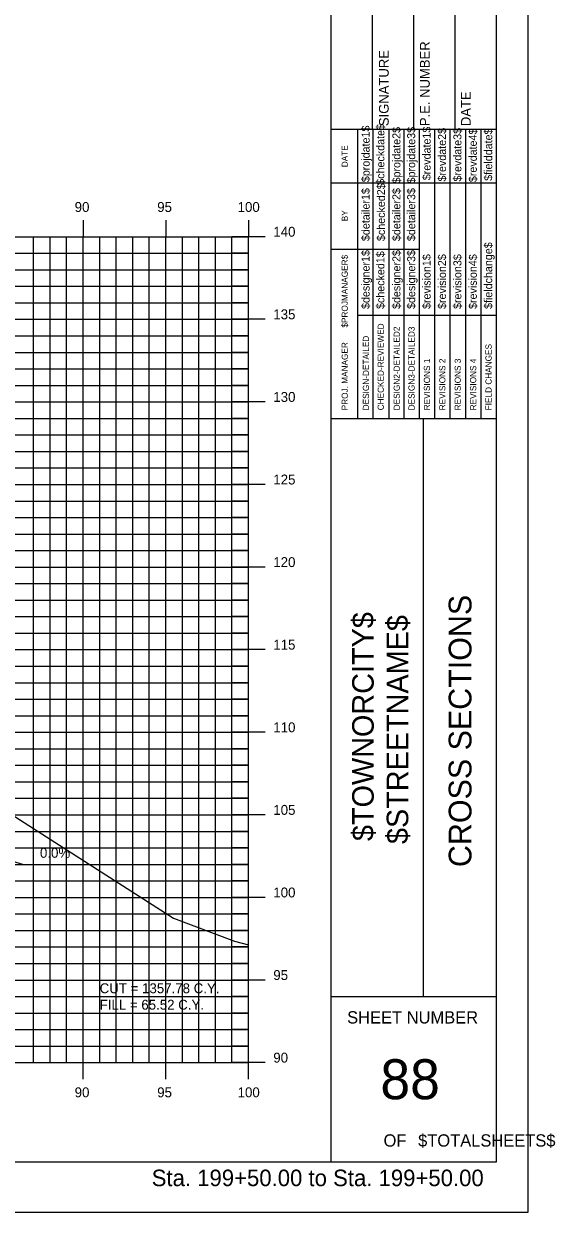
# Model space of a CAD drawing. Extents: x 850598 to 870284, y 366541 to 366651.
# Drawn here: x 865151.5 to 865183.6, y 366541.2 to 366613.1 of the extents above; entities that cross this region are included whole.
import ezdxf

# ---------------------------------------------------------------- set-up
doc = ezdxf.new("R2010")
doc.units = 0
for name, color, linetype in [('ANNOTATION', 7, 'Continuous'), ('BORDER', 7, 'Continuous'), ('D_Roadway_Centerline', 7, 'Continuous'), ('D_Text_Standard', 7, 'Continuous'), ('H_V ANNOTATION', 7, 'Continuous'), ('HIGHWAY_TITLE', 7, 'Continuous'), ('MAJOR', 7, 'Continuous'), ('MINOR', 7, 'Continuous'), ('PLOT BOUNDARY', 7, 'Continuous'), ('S_Roadway_Centerline', 7, 'Continuous')]:
    doc.layers.add(name, color=color, linetype=linetype)

msp = doc.modelspace()

# ---------------------------------------------------------------- linework, layer by layer
at = {"layer": 'BORDER'}
for p, q in [((865170.073, 366544.225), (865170.073, 366649.225)), ((865180.073, 366544.225), (865180.073, 366649.225)), ((865172.573, 366606.728), (865172.573, 366615.376)), ((865175.073, 366606.728), (865175.073, 366615.376)), ((865177.573, 366606.728), (865177.573, 366615.376)), ((865170.073, 366606.728), (865180.073, 366606.728)), ((865170.073, 366589.228), (865180.073, 366589.228)), ((865175.664, 366554.228), (865175.664, 366589.228)), ((865170.073, 366554.228), (865180.073, 366554.228)), ((865020.073, 366544.225), (865180.073, 366544.225))]:
    msp.add_line(p, q, dxfattribs=at)
for points in [[(865171.687, 366603.478), (865171.687, 366606.728)], [(865172.62, 366589.231), (865172.62, 366606.728)], [(865173.552, 366606.728), (865173.552, 366589.231)], [(865174.483, 366589.231), (865174.483, 366606.728)], [(865175.415, 366589.231), (865175.415, 366606.728)], [(865176.347, 366589.231), (865176.347, 366606.728)], [(865177.278, 366589.231), (865177.278, 366606.728)], [(865178.21, 366589.231), (865178.21, 366606.728)], [(865179.142, 366589.231), (865179.142, 366606.728)], [(865171.688, 366589.231), (865171.688, 366606.022)], [(865170.073, 366603.478), (865180.073, 366603.478)], [(865170.073, 366599.478), (865171.688, 366599.478)], [(865171.687, 366599.478), (865175.414, 366599.478)], [(865171.687, 366595.478), (865180.073, 366595.478)]]:
    msp.add_lwpolyline(points, dxfattribs=at)
at = {"layer": 'D_Roadway_Centerline'}
msp.add_lwpolyline([(865025.072, 366593.579), (865044.027, 366584.102), (865047.072, 366581.443), (865047.527, 366583.892), (865047.618, 366583.893), (865047.696, 366583.847), (865048.066, 366583.46), (865048.072, 366583.293), (865054.072, 366583.653), (865065.072, 366583.983), (865076.072, 366583.901), (865080.072, 366583.661), (865082.072, 366583.541), (865088.072, 366581.541), (865131.767, 366568.225), (865141.593, 366565.231), (865151.455, 366562.225), (865155.455, 366562.225)], dxfattribs=at)
at = {"layer": 'MAJOR'}
for p, q in [((865155.072, 366601.227), (865155.072, 366600.225)), ((865155.072, 366601.227), (865155.072, 366600.225)), ((865160.072, 366601.227), (865160.072, 366600.225)), ((865160.072, 366601.227), (865160.072, 366600.225)), ((865165.072, 366601.227), (865165.072, 366600.225)), ((865165.072, 366601.227), (865165.072, 366600.225)), ((865025.072, 366600.225), (865165.072, 366600.225)), ((865025.072, 366600.225), (865165.072, 366600.225)), ((865025.072, 366600.225), (865165.072, 366600.225)), ((865025.072, 366600.225), (865165.072, 366600.225)), ((865155.072, 366550.225), (865155.072, 366600.225)), ((865155.072, 366550.225), (865155.072, 366600.225)), ((865160.072, 366550.225), (865160.072, 366600.225)), ((865160.072, 366550.225), (865160.072, 366600.225)), ((865166.074, 366600.225), (865164.07, 366600.225)), ((865166.074, 366600.225), (865164.07, 366600.225)), ((865165.072, 366550.225), (865165.072, 366600.225)), ((865165.072, 366550.225), (865165.072, 366600.225)), ((865165.072, 366550.225), (865165.072, 366600.225)), ((865165.072, 366550.225), (865165.072, 366600.225)), ((865025.072, 366595.225), (865165.072, 366595.225)), ((865025.072, 366595.225), (865165.072, 366595.225)), ((865166.074, 366595.225), (865164.07, 366595.225)), ((865166.074, 366595.225), (865164.07, 366595.225)), ((865025.072, 366590.225), (865165.072, 366590.225)), ((865025.072, 366590.225), (865165.072, 366590.225)), ((865166.074, 366590.225), (865164.07, 366590.225)), ((865166.074, 366590.225), (865164.07, 366590.225)), ((865025.072, 366585.225), (865165.072, 366585.225)), ((865025.072, 366585.225), (865165.072, 366585.225)), ((865166.074, 366585.225), (865164.07, 366585.225)), ((865166.074, 366585.225), (865164.07, 366585.225)), ((865025.072, 366580.225), (865165.072, 366580.225)), ((865025.072, 366580.225), (865165.072, 366580.225)), ((865166.074, 366580.225), (865164.07, 366580.225)), ((865166.074, 366580.225), (865164.07, 366580.225)), ((865025.072, 366575.225), (865165.072, 366575.225)), ((865025.072, 366575.225), (865165.072, 366575.225)), ((865166.074, 366575.225), (865164.07, 366575.225)), ((865166.074, 366575.225), (865164.07, 366575.225)), ((865025.072, 366570.225), (865165.072, 366570.225)), ((865025.072, 366570.225), (865165.072, 366570.225)), ((865166.074, 366570.225), (865164.07, 366570.225)), ((865166.074, 366570.225), (865164.07, 366570.225)), ((865025.072, 366565.225), (865165.072, 366565.225)), ((865025.072, 366565.225), (865165.072, 366565.225)), ((865166.074, 366565.225), (865164.07, 366565.225)), ((865166.074, 366565.225), (865164.07, 366565.225)), ((865025.072, 366560.225), (865165.072, 366560.225)), ((865025.072, 366560.225), (865165.072, 366560.225)), ((865166.074, 366560.225), (865164.07, 366560.225)), ((865166.074, 366560.225), (865164.07, 366560.225)), ((865025.072, 366555.225), (865165.072, 366555.225)), ((865025.072, 366555.225), (865165.072, 366555.225)), ((865166.074, 366555.225), (865164.07, 366555.225)), ((865166.074, 366555.225), (865164.07, 366555.225)), ((865025.072, 366550.225), (865165.072, 366550.225)), ((865025.072, 366550.225), (865165.072, 366550.225)), ((865025.072, 366550.225), (865165.072, 366550.225)), ((865025.072, 366550.225), (865165.072, 366550.225)), ((865155.072, 366549.223), (865155.072, 366550.225)), ((865155.072, 366549.223), (865155.072, 366550.225)), ((865160.072, 366549.223), (865160.072, 366550.225)), ((865160.072, 366549.223), (865160.072, 366550.225)), ((865166.074, 366550.225), (865164.07, 366550.225)), ((865166.074, 366550.225), (865164.07, 366550.225)), ((865165.072, 366549.223), (865165.072, 366550.225)), ((865165.072, 366549.223), (865165.072, 366550.225))]:
    msp.add_line(p, q, dxfattribs=at)
at = {"layer": 'MINOR'}
for p, q in [((865152.072, 366550.225), (865152.072, 366600.225)), ((865152.072, 366550.225), (865152.072, 366600.225)), ((865153.072, 366550.225), (865153.072, 366600.225)), ((865153.072, 366550.225), (865153.072, 366600.225)), ((865154.072, 366550.225), (865154.072, 366600.225)), ((865154.072, 366550.225), (865154.072, 366600.225)), ((865156.072, 366550.225), (865156.072, 366600.225)), ((865156.072, 366550.225), (865156.072, 366600.225)), ((865157.072, 366550.225), (865157.072, 366600.225)), ((865157.072, 366550.225), (865157.072, 366600.225)), ((865158.072, 366550.225), (865158.072, 366600.225)), ((865158.072, 366550.225), (865158.072, 366600.225)), ((865159.072, 366550.225), (865159.072, 366600.225)), ((865159.072, 366550.225), (865159.072, 366600.225)), ((865161.072, 366550.225), (865161.072, 366600.225)), ((865161.072, 366550.225), (865161.072, 366600.225)), ((865162.072, 366550.225), (865162.072, 366600.225)), ((865162.072, 366550.225), (865162.072, 366600.225)), ((865163.072, 366550.225), (865163.072, 366600.225)), ((865163.072, 366550.225), (865163.072, 366600.225)), ((865164.072, 366550.225), (865164.072, 366600.225)), ((865164.072, 366550.225), (865164.072, 366600.225)), ((865025.072, 366599.225), (865165.072, 366599.225)), ((865025.072, 366599.225), (865165.072, 366599.225)), ((865165.072, 366599.225), (865164.07, 366599.225)), ((865165.072, 366599.225), (865164.07, 366599.225)), ((865025.072, 366598.225), (865165.072, 366598.225)), ((865025.072, 366598.225), (865165.072, 366598.225)), ((865165.072, 366598.225), (865164.07, 366598.225)), ((865165.072, 366598.225), (865164.07, 366598.225)), ((865025.072, 366597.225), (865165.072, 366597.225)), ((865025.072, 366597.225), (865165.072, 366597.225)), ((865165.072, 366597.225), (865164.07, 366597.225)), ((865165.072, 366597.225), (865164.07, 366597.225)), ((865025.072, 366596.225), (865165.072, 366596.225)), ((865025.072, 366596.225), (865165.072, 366596.225)), ((865165.072, 366596.225), (865164.07, 366596.225)), ((865165.072, 366596.225), (865164.07, 366596.225)), ((865025.072, 366594.225), (865165.072, 366594.225)), ((865025.072, 366594.225), (865165.072, 366594.225)), ((865165.072, 366594.225), (865164.07, 366594.225)), ((865165.072, 366594.225), (865164.07, 366594.225)), ((865025.072, 366593.225), (865165.072, 366593.225)), ((865025.072, 366593.225), (865165.072, 366593.225)), ((865165.072, 366593.225), (865164.07, 366593.225)), ((865165.072, 366593.225), (865164.07, 366593.225)), ((865025.072, 366592.225), (865165.072, 366592.225)), ((865025.072, 366592.225), (865165.072, 366592.225)), ((865165.072, 366592.225), (865164.07, 366592.225)), ((865165.072, 366592.225), (865164.07, 366592.225)), ((865025.072, 366591.225), (865165.072, 366591.225)), ((865025.072, 366591.225), (865165.072, 366591.225)), ((865165.072, 366591.225), (865164.07, 366591.225)), ((865165.072, 366591.225), (865164.07, 366591.225)), ((865025.072, 366589.225), (865165.072, 366589.225)), ((865025.072, 366589.225), (865165.072, 366589.225)), ((865165.072, 366589.225), (865164.07, 366589.225)), ((865165.072, 366589.225), (865164.07, 366589.225)), ((865025.072, 366588.225), (865165.072, 366588.225)), ((865025.072, 366588.225), (865165.072, 366588.225)), ((865165.072, 366588.225), (865164.07, 366588.225)), ((865165.072, 366588.225), (865164.07, 366588.225)), ((865025.072, 366587.225), (865165.072, 366587.225)), ((865025.072, 366587.225), (865165.072, 366587.225)), ((865165.072, 366587.225), (865164.07, 366587.225)), ((865165.072, 366587.225), (865164.07, 366587.225)), ((865025.072, 366586.225), (865165.072, 366586.225)), ((865025.072, 366586.225), (865165.072, 366586.225)), ((865165.072, 366586.225), (865164.07, 366586.225)), ((865165.072, 366586.225), (865164.07, 366586.225)), ((865025.072, 366584.225), (865165.072, 366584.225)), ((865025.072, 366584.225), (865165.072, 366584.225)), ((865165.072, 366584.225), (865164.07, 366584.225)), ((865165.072, 366584.225), (865164.07, 366584.225)), ((865025.072, 366583.225), (865165.072, 366583.225)), ((865025.072, 366583.225), (865165.072, 366583.225)), ((865165.072, 366583.225), (865164.07, 366583.225)), ((865165.072, 366583.225), (865164.07, 366583.225)), ((865025.072, 366582.225), (865165.072, 366582.225)), ((865025.072, 366582.225), (865165.072, 366582.225)), ((865165.072, 366582.225), (865164.07, 366582.225)), ((865165.072, 366582.225), (865164.07, 366582.225)), ((865025.072, 366581.225), (865165.072, 366581.225)), ((865025.072, 366581.225), (865165.072, 366581.225)), ((865165.072, 366581.225), (865164.07, 366581.225)), ((865165.072, 366581.225), (865164.07, 366581.225)), ((865025.072, 366579.225), (865165.072, 366579.225)), ((865025.072, 366579.225), (865165.072, 366579.225)), ((865165.072, 366579.225), (865164.07, 366579.225)), ((865165.072, 366579.225), (865164.07, 366579.225)), ((865025.072, 366578.225), (865165.072, 366578.225)), ((865025.072, 366578.225), (865165.072, 366578.225)), ((865165.072, 366578.225), (865164.07, 366578.225)), ((865165.072, 366578.225), (865164.07, 366578.225)), ((865025.072, 366577.225), (865165.072, 366577.225)), ((865025.072, 366577.225), (865165.072, 366577.225)), ((865165.072, 366577.225), (865164.07, 366577.225)), ((865165.072, 366577.225), (865164.07, 366577.225)), ((865025.072, 366576.225), (865165.072, 366576.225)), ((865025.072, 366576.225), (865165.072, 366576.225)), ((865165.072, 366576.225), (865164.07, 366576.225)), ((865165.072, 366576.225), (865164.07, 366576.225)), ((865025.072, 366574.225), (865165.072, 366574.225)), ((865025.072, 366574.225), (865165.072, 366574.225)), ((865165.072, 366574.225), (865164.07, 366574.225)), ((865165.072, 366574.225), (865164.07, 366574.225)), ((865025.072, 366573.225), (865165.072, 366573.225)), ((865025.072, 366573.225), (865165.072, 366573.225)), ((865165.072, 366573.225), (865164.07, 366573.225)), ((865165.072, 366573.225), (865164.07, 366573.225)), ((865025.072, 366572.225), (865165.072, 366572.225)), ((865025.072, 366572.225), (865165.072, 366572.225)), ((865165.072, 366572.225), (865164.07, 366572.225)), ((865165.072, 366572.225), (865164.07, 366572.225)), ((865025.072, 366571.225), (865165.072, 366571.225)), ((865025.072, 366571.225), (865165.072, 366571.225)), ((865165.072, 366571.225), (865164.07, 366571.225)), ((865165.072, 366571.225), (865164.07, 366571.225)), ((865025.072, 366569.225), (865165.072, 366569.225)), ((865025.072, 366569.225), (865165.072, 366569.225)), ((865165.072, 366569.225), (865164.07, 366569.225)), ((865165.072, 366569.225), (865164.07, 366569.225)), ((865025.072, 366568.225), (865165.072, 366568.225)), ((865025.072, 366568.225), (865165.072, 366568.225)), ((865165.072, 366568.225), (865164.07, 366568.225)), ((865165.072, 366568.225), (865164.07, 366568.225)), ((865025.072, 366567.225), (865165.072, 366567.225)), ((865025.072, 366567.225), (865165.072, 366567.225)), ((865165.072, 366567.225), (865164.07, 366567.225)), ((865165.072, 366567.225), (865164.07, 366567.225)), ((865025.072, 366566.225), (865165.072, 366566.225)), ((865025.072, 366566.225), (865165.072, 366566.225)), ((865165.072, 366566.225), (865164.07, 366566.225)), ((865165.072, 366566.225), (865164.07, 366566.225)), ((865025.072, 366564.225), (865165.072, 366564.225)), ((865025.072, 366564.225), (865165.072, 366564.225)), ((865165.072, 366564.225), (865164.07, 366564.225)), ((865165.072, 366564.225), (865164.07, 366564.225)), ((865025.072, 366563.225), (865165.072, 366563.225)), ((865025.072, 366563.225), (865165.072, 366563.225)), ((865165.072, 366563.225), (865164.07, 366563.225)), ((865165.072, 366563.225), (865164.07, 366563.225)), ((865025.072, 366562.225), (865165.072, 366562.225)), ((865025.072, 366562.225), (865165.072, 366562.225)), ((865165.072, 366562.225), (865164.07, 366562.225)), ((865165.072, 366562.225), (865164.07, 366562.225)), ((865025.072, 366561.225), (865165.072, 366561.225)), ((865025.072, 366561.225), (865165.072, 366561.225)), ((865165.072, 366561.225), (865164.07, 366561.225)), ((865165.072, 366561.225), (865164.07, 366561.225)), ((865025.072, 366559.225), (865165.072, 366559.225)), ((865025.072, 366559.225), (865165.072, 366559.225)), ((865165.072, 366559.225), (865164.07, 366559.225)), ((865165.072, 366559.225), (865164.07, 366559.225)), ((865025.072, 366558.225), (865165.072, 366558.225)), ((865025.072, 366558.225), (865165.072, 366558.225)), ((865165.072, 366558.225), (865164.07, 366558.225)), ((865165.072, 366558.225), (865164.07, 366558.225)), ((865025.072, 366557.225), (865165.072, 366557.225)), ((865025.072, 366557.225), (865165.072, 366557.225)), ((865165.072, 366557.225), (865164.07, 366557.225)), ((865165.072, 366557.225), (865164.07, 366557.225)), ((865025.072, 366556.225), (865165.072, 366556.225)), ((865025.072, 366556.225), (865165.072, 366556.225)), ((865165.072, 366556.225), (865164.07, 366556.225)), ((865165.072, 366556.225), (865164.07, 366556.225)), ((865025.072, 366554.225), (865165.072, 366554.225)), ((865025.072, 366554.225), (865165.072, 366554.225)), ((865165.072, 366554.225), (865164.07, 366554.225)), ((865165.072, 366554.225), (865164.07, 366554.225)), ((865025.072, 366553.225), (865165.072, 366553.225)), ((865025.072, 366553.225), (865165.072, 366553.225)), ((865165.072, 366553.225), (865164.07, 366553.225)), ((865165.072, 366553.225), (865164.07, 366553.225)), ((865025.072, 366552.225), (865165.072, 366552.225)), ((865025.072, 366552.225), (865165.072, 366552.225)), ((865165.072, 366552.225), (865164.07, 366552.225)), ((865165.072, 366552.225), (865164.07, 366552.225)), ((865025.072, 366551.225), (865165.072, 366551.225)), ((865025.072, 366551.225), (865165.072, 366551.225)), ((865165.072, 366551.225), (865164.07, 366551.225)), ((865165.072, 366551.225), (865164.07, 366551.225))]:
    msp.add_line(p, q, dxfattribs=at)
at = {"layer": 'PLOT BOUNDARY'}
msp.add_lwpolyline([(865011.979, 366541.166), (865181.979, 366541.166), (865181.979, 366651.166), (865011.979, 366651.166)], close=True, dxfattribs=at)
at = {"layer": 'S_Roadway_Centerline'}
msp.add_lwpolyline([(865025.072, 366594.168), (865029.271, 366593.806), (865029.709, 366593.71), (865037.612, 366592.686), (865049.109, 366590.388), (865049.771, 366590.32), (865066.706, 366582.263), (865077.409, 366577.668), (865083.651, 366579.746), (865084.87, 366580.018), (865085.831, 366580.152), (865091.12, 366580.959), (865101.064, 366581.431), (865105.773, 366581.639), (865118.042, 366581.749), (865122.025, 366581.786), (865128.244, 366580.095), (865129.933, 366579.731), (865146.248, 366568.394), (865148.912, 366566.423), (865153.368, 366563.565), (865160.536, 366558.963), (865164.219, 366557.581), (865165.072, 366557.346)], dxfattribs=at)

# ---------------------------------------------------------------- texts
at = {"layer": 'ANNOTATION'}
msp.add_text('0.0%', height=0.6, dxfattribs=at).set_placement((865152.46, 366562.625))
at = {"layer": 'BORDER'}
for s, height, rotation, p in [('SIGNATURE', 0.5906, 90, (865173.553, 366606.92)), ('P.E. NUMBER', 0.59055, 90, (865176.033, 366606.92)), ('DATE', 0.5906, 90, (865178.514, 366606.92)), ('$projdate1$', 0.48455, 90, (865172.396, 366603.529)), ('$checkdate$', 0.48455, 90, (865173.29, 366603.371)), ('$projdate2$', 0.48455, 90, (865174.259, 366603.45)), ('$projdate3$', 0.48455, 90, (865175.153, 366603.45)), ('$revdate1$', 0.4845, 90, (865176.085, 366603.647)), ('$revdate2$', 0.4845, 90, (865177.017, 366603.568)), ('$revdate3$', 0.4845, 90, (865177.948, 366603.568)), ('$revdate4$', 0.4845, 90, (865178.88, 366603.529)), ('$fielddate$', 0.48455, 90, (865179.812, 366603.607)), ('DATE', 0.3714, 90, (865171.077, 366604.434)), ('$checked2$', 0.4845, 90, (865173.327, 366599.963)), ('$detailer1$', 0.48455, 90, (865172.396, 366599.963)), ('$detailer2$', 0.48455, 90, (865174.259, 366599.963)), ('$detailer3$', 0.48455, 90, (865175.153, 366599.963)), ('BY', 0.3714, 90, (865171.077, 366601.163)), ('$fieldchange$', 0.48455, 90, (865179.812, 366595.851)), ('$designer1$', 0.48455, 90, (865172.396, 366595.851)), ('$checked1$', 0.4845, 90, (865173.29, 366595.851)), ('$designer2$', 0.48455, 90, (865174.259, 366595.851)), ('$designer3$', 0.48455, 90, (865175.153, 366595.851)), ('$revision1$', 0.48455, 90, (865176.085, 366595.851)), ('$revision2$', 0.48455, 90, (865177.017, 366595.851)), ('$revision3$', 0.48455, 90, (865177.948, 366595.851)), ('$revision4$', 0.48455, 90, (865178.88, 366595.851)), ('$PROJMANAGER$', 0.37275, 90, (865171.077, 366594.723)), ('CHECKED-REVIEWED', 0.37275, 90, (865173.254, 366589.716)), ('DESIGN-DETAILED', 0.37275, 90, (865172.359, 366589.716)), ('DESIGN2-DETAILED2', 0.37275, 90, (865174.223, 366589.716)), ('DESIGN3-DETAILED3', 0.37275, 90, (865175.117, 366589.716)), ('PROJ. MANAGER', 0.37275, 90, (865171.077, 366589.716)), ('FIELD CHANGES', 0.37275, 90, (865179.775, 366589.716)), ('REVISIONS 1', 0.37275, 90, (865176.049, 366589.716)), ('REVISIONS 2', 0.37275, 90, (865176.98, 366589.716)), ('REVISIONS 3', 0.37275, 90, (865177.912, 366589.716)), ('REVISIONS 4', 0.37275, 90, (865178.844, 366589.716)), ('CROSS SECTIONS', 1.37787, 90, (865178.557, 366562.062)), ('SHEET NUMBER', 0.74527, 360, (865171.038, 366552.592)), ('88', 2.4194, 360, (865173.048, 366548.008)), ('OF', 0.7453, 360, (865173.24, 366545.138)), ('$TOTALSHEETS$', 0.74527, 360, (865175.329, 366545.138))]:
    msp.add_text(s, height=height, rotation=rotation, dxfattribs=at).set_placement(p)
at = {"layer": 'D_Text_Standard'}
for s, p in [('CUT = 1357.78 C.Y.', (865156.072, 366554.425)), ('FILL = 65.52 C.Y.', (865156.072, 366553.429))]:
    msp.add_text(s, height=0.6, dxfattribs=at).set_placement(p)
at = {"layer": 'H_V ANNOTATION'}
for s, height, p in [('90', 0.6, (865154.559, 366601.725)), ('95', 0.6, (865159.551, 366601.725)), ('100', 0.6, (865164.414, 366601.725)), ('140', 0.6, (865166.572, 366600.225)), ('135', 0.6, (865166.572, 366595.225)), ('130', 0.6, (865166.572, 366590.225)), ('125', 0.6, (865166.572, 366585.225)), ('120', 0.6, (865166.572, 366580.225)), ('115', 0.6, (865166.572, 366575.225)), ('110', 0.6, (865166.572, 366570.225)), ('105', 0.6, (865166.572, 366565.225)), ('100', 0.6, (865166.572, 366560.225)), ('95', 0.6, (865166.572, 366555.225)), ('90', 0.6, (865166.572, 366550.225)), ('90', 0.6, (865154.559, 366548.125)), ('95', 0.6, (865159.551, 366548.125)), ('100', 0.6, (865164.414, 366548.125)), ('Sta. 199+50.00 to Sta. 199+50.00', 1.0002, (865159.218, 366542.745))]:
    msp.add_text(s, height=height, dxfattribs=at).set_placement(p)
at = {"layer": 'HIGHWAY_TITLE'}
for s, p in [('$TOWNORCITY$', (865172.645, 366563.637)), ('$STREETNAME$', (865174.732, 366563.457))]:
    msp.add_text(s, height=1.30428, rotation=90, dxfattribs=at).set_placement(p)

doc.saveas('drawing.dxf')
